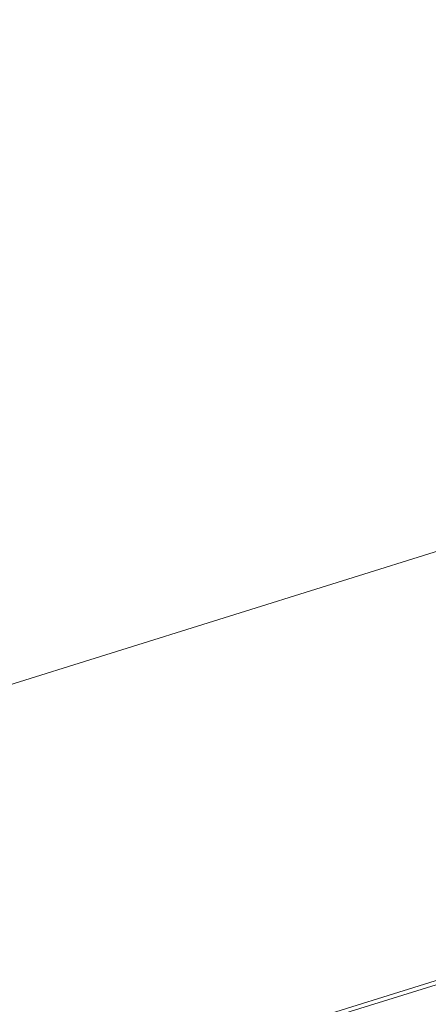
# Model space of a CAD drawing. Header units: millimetres. Extents: x -4395 to 65662, y -65530 to 6847.
# Tile 821 of 1034: x 20999 to 21637, y 2570 to 4109. Entities that reach past the tile are written whole.
import ezdxf

# ---------------------------------------------------------------- set-up
doc = ezdxf.new("R2010")
doc.units = ezdxf.units.MM
doc.layers.add('COTAS_P', color=1, linetype='Continuous', lineweight=0)
doc.layers.add('lateral_C02', color=7, linetype='Continuous', lineweight=0)
doc.dimstyles.new('R19_100', dxfattribs={"dimtxt": 250, "dimasz": 150, "dimexe": 150, "dimexo": 80, "dimgap": 100, "dimtad": 1, "dimtih": 1, "dimtoh": 1, "dimdsep": 46, "dimcen": 0.09, "dimadec": 0, "dimazin": 0, "dimtfac": 1, "dimtdec": 4, "dimtofl": 0, "dimtmove": 0, "dimatfit": 3, "dimfxl": 1, "dimtolj": 1, "dimtzin": 0, "dimarcsym": 0})

# ---------------------------------------------------------------- blocks, each defined once
blk = doc.blocks.new('DIM_R33_4')
at = {"layer": 'COTAS_P'}
for p, q in [((15248.4, 1279.1), (24311.8, 4109.1)), ((24311.8, 4109.1), (24155.2, 4107.3)), ((24311.8, 4109.1), (24182.1, 4021.4)), ((24580.1, 3250), (24311.8, 4109.1)), ((15248.4, 1279.1), (15378.1, 1366.8)), ((15248.4, 1279.1), (15405, 1280.8)), ((15516.6, 420), (15248.4, 1279.1))]:
    blk.add_line(p, q, dxfattribs=at)
blk.add_text('9495 P', height=250, rotation=17.3406, dxfattribs=at).set_placement((19750.3, 2789.5))

msp = doc.modelspace()

# ---------------------------------------------------------------- linework, layer by layer
at = {"layer": 'lateral_C02'}
for p, q in [((21968.557, 2706.282), (21032.6, 2415.788)), ((21034.379, 2410.057), (21970.336, 2700.552))]:
    msp.add_line(p, q, dxfattribs=at)

# ---------------------------------------------------------------- dimensions: what is measured, and where the dimension line sits
at = {"layer": 'COTAS_P'}
dim = msp.add_aligned_dim(p1=(15516.618, 420), p2=(24580.067, 3250), distance=900, text='<> P', dimstyle='R19_100', dxfattribs=at)
dim.commit()
dim.dimension.update_dxf_attribs({"geometry": 'DIM_R33_4', "text_midpoint": (19780.096, 2694.095)})

doc.saveas('drawing.dxf')
